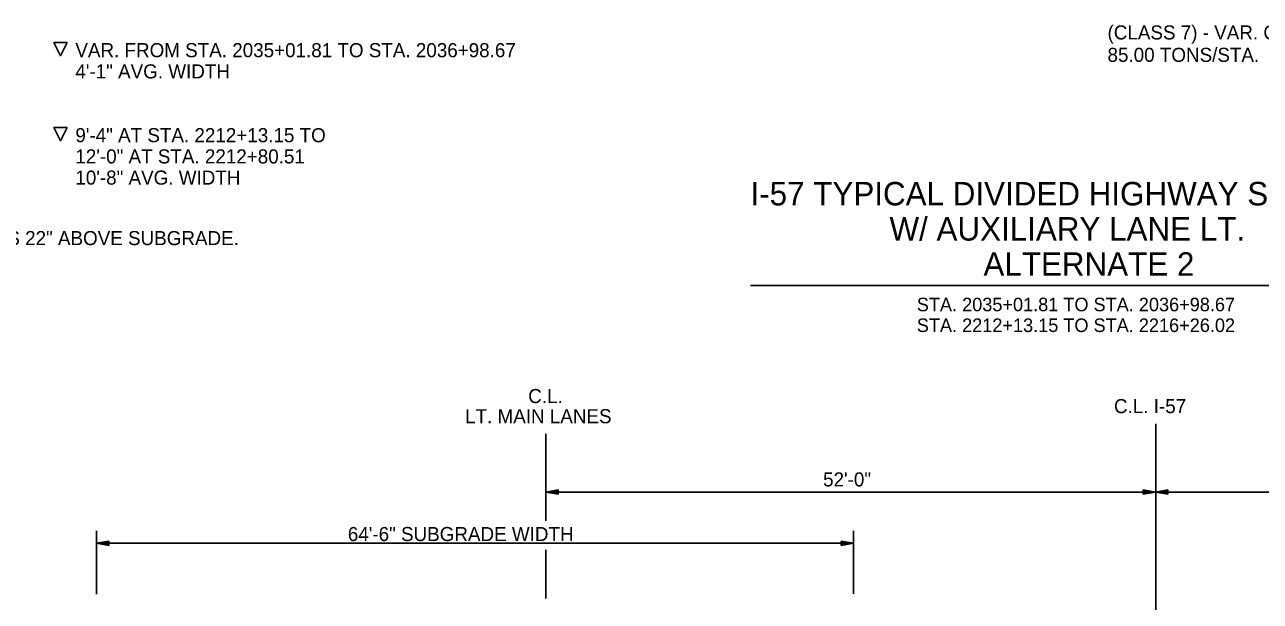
# Model space of a CAD drawing. Extents: x 1734743 to 1735935, y 759845 to 763831.
# Drawn here: x 1735661.3 to 1735766.6, y 760623.7 to 760672.9 of the extents above; entities that cross this region are included whole.
import ezdxf

# ---------------------------------------------------------------- set-up
doc = ezdxf.new("R2010")
doc.units = 0
for name, color, linetype in [('1', 7, 'Continuous'), ('10', 7, 'Continuous'), ('19', 7, 'Continuous')]:
    doc.layers.add(name, color=color, linetype=linetype)

msp = doc.modelspace()

# ---------------------------------------------------------------- linework, layer by layer
at = {"layer": '10'}
for points in [[(1735664.89, 760671.32), (1735664.33, 760670.2), (1735663.77, 760671.32)], [(1735664.89, 760664.07), (1735664.33, 760662.95), (1735663.77, 760664.07)]]:
    msp.add_lwpolyline(points, close=True, dxfattribs=at)
at = {"layer": '19'}
for p, q in [((1735723.16, 760650.61), (1735782.8, 760650.61)), ((1735705.7, 760630.54), (1735705.7, 760637.97)), ((1735757.72, 760605.75), (1735757.72, 760638.82)), ((1735706.75, 760633.18), (1735705.7, 760632.99)), ((1735705.7, 760632.99), (1735757.7, 760632.99)), ((1735705.7, 760632.99), (1735706.75, 760632.81)), ((1735706.75, 760633.08), (1735705.98, 760633.02)), ((1735705.98, 760632.97), (1735706.75, 760632.9)), ((1735706.75, 760632.81), (1735706.75, 760633.18)), ((1735756.65, 760633.18), (1735756.65, 760632.81)), ((1735757.7, 760632.99), (1735756.65, 760633.18)), ((1735757.42, 760633.02), (1735756.65, 760633.08)), ((1735756.65, 760632.81), (1735757.7, 760632.99)), ((1735756.65, 760632.9), (1735757.42, 760632.97)), ((1735758.75, 760633.18), (1735757.7, 760632.99)), ((1735809.7, 760632.99), (1735757.7, 760632.99)), ((1735757.7, 760632.99), (1735758.75, 760632.81)), ((1735758.75, 760633.08), (1735757.98, 760633.02)), ((1735757.98, 760632.97), (1735758.75, 760632.9)), ((1735758.75, 760632.81), (1735758.75, 760633.18)), ((1735667.41, 760624.29), (1735667.41, 760629.67)), ((1735731.94, 760624.31), (1735731.94, 760629.67)), ((1735668.46, 760628.81), (1735667.41, 760628.62)), ((1735667.41, 760628.62), (1735731.94, 760628.62)), ((1735667.41, 760628.62), (1735668.46, 760628.44)), ((1735668.46, 760628.71), (1735667.69, 760628.65)), ((1735667.69, 760628.6), (1735668.46, 760628.53)), ((1735668.46, 760628.44), (1735668.46, 760628.81)), ((1735730.89, 760628.81), (1735730.89, 760628.44)), ((1735731.94, 760628.62), (1735730.89, 760628.81)), ((1735731.66, 760628.65), (1735730.89, 760628.71)), ((1735730.89, 760628.44), (1735731.94, 760628.62)), ((1735730.89, 760628.53), (1735731.66, 760628.6)), ((1735705.7, 760623.92), (1735705.7, 760628.06))]:
    msp.add_line(p, q, dxfattribs=at)

# ---------------------------------------------------------------- texts
at = {"layer": '1'}
msp.add_text('PROFILE GRADE SHOWN ON PLAN AND PROFILE SHEETS IS 22" ABOVE SUBGRADE.', height=1.2, dxfattribs=at).set_placement((1735613.79, 760654.05))
at = {"layer": '19'}
for s, rotation, p in [('(CLASS 7) - VAR. COMPACTED DEPTH', 360, (1735753.6, 760671.59)), ('VAR. FROM STA. 2035+01.81 TO STA. 2036+98.67', 359.9954, (1735665.6, 760670.08)), ('85.00 TONS/STA.', 360, (1735753.6, 760669.68)), ('4\'-1" AVG. WIDTH', 359.9954, (1735665.6, 760668.27)), ('9\'-4" AT STA. 2212+13.15 TO', 359.9954, (1735665.6, 760662.83)), ('12\'-0" AT STA. 2212+80.51', 359.9954, (1735665.6, 760661.02)), ('10\'-8" AVG. WIDTH', 359.9954, (1735665.6, 760659.21))]:
    msp.add_text(s, height=1.2, rotation=rotation, dxfattribs=at).set_placement(p)
for s, height, p in [('I-57 TYPICAL DIVIDED HIGHWAY SECTION', 2, (1735723.16, 760657.44)), ('W/ AUXILIARY LANE LT.', 2, (1735735.01, 760654.44)), ('ALTERNATE 2', 2, (1735743.02, 760651.44)), ('STA. 2035+01.81 TO STA. 2036+98.67', 1.155, (1735737.34, 760648.41)), ('STA. 2212+13.15 TO STA. 2216+26.02', 1.155, (1735737.34, 760646.64)), ('C.L.', 1.2, (1735704.21, 760640.58)), ('LT. MAIN LANES', 1.2, (1735698.83, 760638.86)), ('C.L. I-57', 1.2, (1735754.15, 760639.72)), ('52\'-0"', 1.2, (1735729.35, 760633.47)), ('64\'-6" SUBGRADE WIDTH', 1.2, (1735688.83, 760628.81))]:
    msp.add_text(s, height=height, dxfattribs=at).set_placement(p)

doc.saveas('drawing.dxf')
